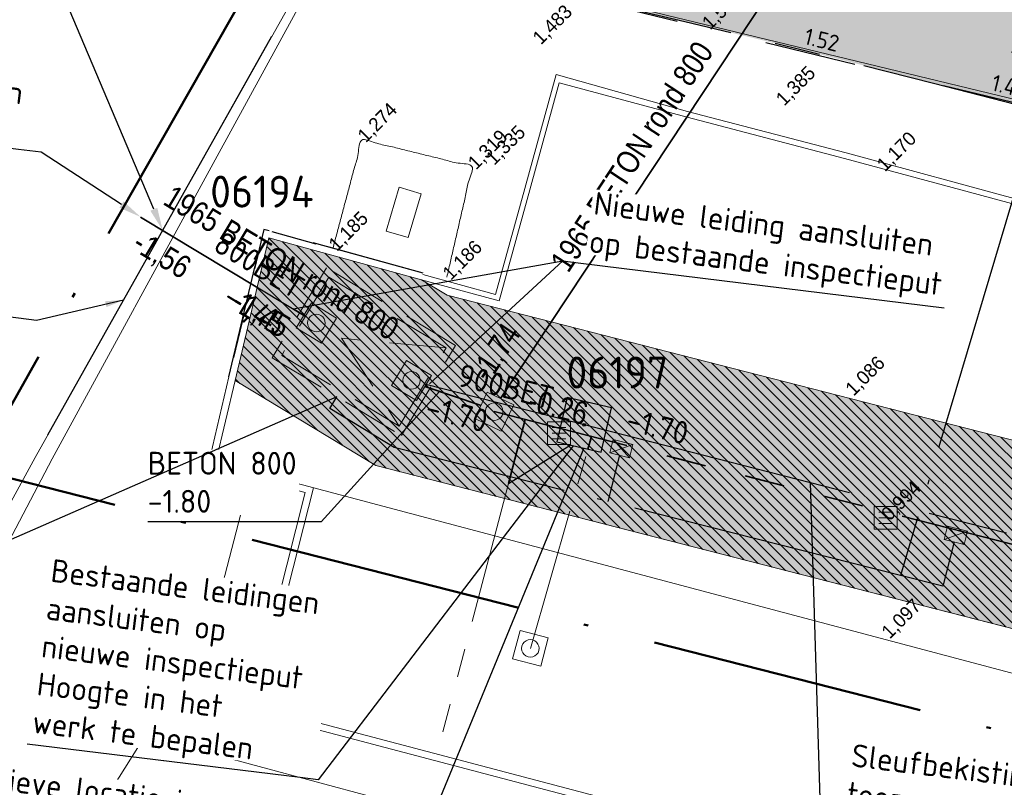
# Model space of a CAD drawing. Header units: millimetres. Extents: x 812 to 183790, y 13 to 580968.
# Tile 378 of 656: x 182753 to 182774, y 580743 to 580760. Entities that reach past the tile are written whole.
import ezdxf
from ezdxf import colors
from ezdxf.entities.mleader import LeaderData, LeaderLine
from ezdxf.math import Vec2, Vec3

# ---------------------------------------------------------------- set-up
doc = ezdxf.new("R2010")
doc.units = ezdxf.units.MM
doc.header["$LTSCALE"] = 5
for name, pattern in [('ACAD_ISO04W100', [30, 24, -3, 0, -3]), ('DASHDOT', [25.4, 12.7, -6.35, 0, -6.35]), ('DASHED', [0.75, 0.5, -0.25]), ('DIVIDE2', [0.625, 0.25, -0.125, 0, -0.125, 0, -0.125]), ('ORG-VW-030-270-STREEP-010', [3, 0.3, -2.7]), ('PHANTOM2', [1.25, 0.625, -0.125, 0.125, -0.125, 0.125, -0.125]), ('RI-GWA', [18.45, 6, -1.8, 1.75, -1.8, 1.75, -1.8, 1.75, -1.8]), ('VH-OPSLUITBAND_80X200', [14, 8, -2, 2, -2]), ('VH-TROTTOIRBAND_130-150', [15, 5, -2, 2, -2, 2, -2]), ('XX-PROJECTGRENS', [18, 12, -3, 0, -3])]:
    doc.linetypes.add(name, pattern=pattern)
for name, color, linetype, lineweight in [('046 GEMENGD STELSEL', 252, 'PHANTOM2', 0), ('289_V_KANT_OPEN_VERHARDING', 252, 'Continuous', 9), ('291_V_KANT_OPSLUITING', 252, 'Continuous', 9), ('cai-kast', 252, 'Continuous', 9), ('hoofdgebouw', 252, 'Continuous', 9), ('maaiveld', 6, 'Continuous', 0), ('N-BH-VH-KANTOPSLUITING_OPSLUITBAND_80X200-G', 150, 'VH-OPSLUITBAND_80X200', 30), ('N-Hoogte_Nieuw', 7, 'Continuous', 25), ('N-WE-IE-AANPIJLING-T25', 7, 'Continuous', 25), ('N-WE-KG-WERKGRENS-G', 7, 'XX-PROJECTGRENS', 50), ('N-WE-KW-KUNSTWERK-G', 5, 'Continuous', 25), ('N-WE-RI-GWA_RIOOLPUT-S', 7, 'Continuous', 25), ('N-WE-RI-GWA_TRANSPORTLEIDING_BETON-G', 7, 'RI-GWA', 25), ('N-WE-RI-HWA_KOLK-S', 150, 'Continuous', 9), ('N-WE-RI-VWA_PUTNUMMER-T50', 7, 'Continuous', 18), ('N-WE-VH-KANTOPSLUITING_TROTTOIRBAND_130 150-G', 210, 'VH-TROTTOIRBAND_130-150', 25), ('N-WE-VH-KANTVERHARDING-G', 7, 'Continuous', 0), ('N-WEG-ALG-BSS KEIFORMAAT elleboog-A', 251, 'Continuous', 18), ('N-WEG-ASF-GOOTTEGEL', 7, 'DASHDOT', 25), ('N-XX-AL-M', 7, 'Continuous', 0), ('RIOOLPUT', 252, 'Continuous', 9), ('V-000 BOB', 7, 'Continuous', 13), ('V-kolk', 150, 'Continuous', 9), ('V-RIOOLPUT', 7, 'Continuous', 13), ('V-WE-IE-AANPIJLING-T25', 7, 'Continuous', 25), ('V-WE-RI-GWA-G', 7, 'RI-GWA', 35), ('V-WE-RI-GWA_TRANSPORTLEIDING_BETON-VOLSCHUIMEN-G', 7, 'BATTING', 35), ('V-WE-VH-KANTOPSLUITING_OPSLUITBAND_80X200-G', 150, 'VH-OPSLUITBAND_80X200', 25), ('V-WE-VH-KANTOPSLUITING_TROTTOIRBAND_130 150-G', 210, 'VH-TROTTOIRBAND_130-150', 25), ('V-WE-VH-VERHARDING_BETONSTRAATSTEEN-KF GRIJS HERGEBRUIK-A', 150, 'Continuous', 18)]:
    doc.layers.add(name, color=color, linetype=linetype, lineweight=lineweight)
for name, color, linetype in [('B-ALG-HOOGTES', 252, 'Continuous'), ('N-RIO-PVC-125', 200, 'DIVIDE2'), ('N-RIO-PVC-160', 200, 'ACAD_ISO04W100'), ('N-WE-RI-GWA_BOB-S', 7, 'Continuous'), ('N-WE-RI-GWA_DIAMETER-S', 7, 'Continuous')]:
    doc.layers.add(name, color=color, linetype=linetype)
for name, color, linetype, lineweight, true_color in [('kunstwerk', 7, 'Continuous', 13, 0x00a800), ('N-WE-VW-MARKERING_LANGS_STREEP_030_270_010-G', 7, 'ORG-VW-030-270-STREEP-010', 0, 0xffffff), ('V-289_V_KANT_OPEN_VERHARDING', 7, 'Continuous', 9, 0xffffff)]:
    doc.layers.add(name, color=color, linetype=linetype, lineweight=lineweight, true_color=true_color)
for name, color, linetype, lineweight, transparency in [('N-WE-VH-VERHARDING_ASFALT_ROOD-A', 12, 'Continuous', 9, 0.7), ('N-WE-VH-VERHARDING_TEGEL-A', 253, 'Continuous', 5, 0.75), ('V-WE-VH-VERHARDING_TEGEL-A', 253, 'Continuous', 18, 0.5)]:
    doc.layers.add(name, color=color, linetype=linetype, lineweight=lineweight, transparency=transparency)
doc.styles.add('Arial Narrow', font='Arial Narrow.shx')
doc.styles.add('isocp', font='isocp.shx')
doc.styles.add('maatvoering', font='iso.shx', dxfattribs={"width": 0.95})
doc.styles.add('NLCS-ISO', font='txt')
doc.styles.add('NLCS-ISO-M200-T18', font='txt', dxfattribs={"height": 0.36})
doc.styles.add('NLCS-ISO-M200-T25', font='txt', dxfattribs={"height": 0.5})
doc.styles.add('NLCS-ISO-T25', font='txt', dxfattribs={"height": 2.5})
doc.styles.add('NLCS-T25_0', font='txt')
doc.linetypes.add('BATTING', pattern='A,0.00254,-2.54,[134,ltypeshp.shx,S=2.54,R=0,X=-2.54,Y=0],-5.08,[134,ltypeshp.shx,S=2.54,R=180,X=2.54,Y=0],-2.54', length=10.16254)
doc.linetypes.add('FENCELINE2', pattern='A,6.35,-2.54,[132,ltypeshp.shx,S=2.54,R=0,X=-2.54,Y=0],-2.54,25.4', length=36.83)
doc.dimstyles.new('JHSW 1-200', dxfattribs={"dimscale": 0.2, "dimtxt": 1.5, "dimasz": 2, "dimexe": 2, "dimexo": 0.69, "dimgap": 1, "dimtad": 1, "dimzin": 0, "dimdsep": 46, "dimtxsty": 'maatvoering', "dimcen": 0, "dimazin": 0, "dimtfac": 1, "dimtofl": 0, "dimtmove": 0, "dimatfit": 3, "dimfxl": 1, "dimtolj": 1, "dimtzin": 0, "dimarcsym": 0})
doc.dimstyles.new('NLCS-M200-T18-PIJL_X_L2_H1', dxfattribs={"dimscale": 0.2, "dimtxt": 0.36, "dimasz": 2, "dimexe": 2, "dimexo": 1, "dimgap": 0.7, "dimtad": 1, "dimzin": 0, "dimdsep": 46, "dimtxsty": 'NLCS-ISO-M200-T18', "dimcen": 0, "dimdle": 2, "dimclrd": 256, "dimclre": 256, "dimclrt": 256, "dimadec": 1, "dimazin": 0, "dimtfac": 1, "dimtofl": 0, "dimtmove": 1, "dimatfit": 0, "dimfxl": 2, "dimfxlon": 1, "dimtfillclr": 254, "dimtolj": 1, "dimtzin": 0, "dimlwd": 18, "dimlwe": 18, "dimarcsym": 0})

# ---------------------------------------------------------------- blocks, each defined once
blk = doc.blocks.new('S0101')
at = {"linetype": 'Continuous', "lineweight": -2, "flags": 128}
for points in [[(-0.0005, -0.0005), (-0.0005, 0.0005)], [(-0.0005, 0.0005), (0.0005, 0.0005)], [(0.0005, 0.0005), (0.0005, -0.0005)], [(-0.0003, 0.00025), (0.0003, 0.00025)], [(-0.0003, 0), (0.0003, 0)], [(-0.0003, -0.00025), (0.0003, -0.00025)], [(0.0005, -0.0005), (-0.0005, -0.0005)]]:
    blk.add_lwpolyline(points, dxfattribs=at)
blk = doc.blocks.new('*D6837')
at = {"layer": 'Defpoints', "color": 0, "transparency": 16777216}
for p in [(182775.835, 580760.463), (182768.01, 580747.665)]:
    blk.add_point(p, dxfattribs=at)
at = {"layer": 'N-XX-AL-M', "linetype": 'Continuous', "lineweight": 18, "transparency": 16777216}
blk.add_line((182774.614, 580758.466), (182775.626, 580760.122), dxfattribs=at)
at = {"layer": 'N-XX-AL-M', "transparency": 16777216}
blk.add_solid([(182775.569, 580760.156), (182775.683, 580760.087), (182775.835, 580760.463)], dxfattribs=at)
at = {"layer": 'N-XX-AL-M', "transparency": 16777216, "insert": (182774.743, 580759.29), "char_height": 0.36, "attachment_point": 5, "rotation": 58.5574, "style": 'NLCS-ISO-M200-T18'}
blk.add_mtext('\\A1;R15.00', dxfattribs=at)
blk = doc.blocks.new('0061')
at = {"color": 0, "linetype": 'Continuous', "lineweight": -2, "flags": 128}
for points in [[(-0.0005, -0.0005), (-0.0005, 0.0005)], [(-0.0005, 0.0005), (0.0005, 0.0005)], [(0.0005, 0.0005), (0.0005, -0.0005)], [(-0.0003, 0), (-0.00029, 0.00008)], [(-0.00029, -0.00008), (-0.0003, 0)], [(-0.00029, 0.00008), (-0.00026, 0.00015)], [(-0.00026, 0.00015), (-0.00021, 0.00021)], [(-0.00021, 0.00021), (-0.00015, 0.00026)], [(-0.00015, 0.00026), (-0.00008, 0.00029)], [(-0.00008, 0.00029), (0, 0.0003)], [(0, 0.0003), (0.00008, 0.00029)], [(0.00008, 0.00029), (0.00015, 0.00026)], [(0.00015, 0.00026), (0.00021, 0.00021)], [(0.00021, 0.00021), (0.00026, 0.00015)], [(0.00026, 0.00015), (0.00029, 0.00008)], [(0.00029, 0.00008), (0.0003, 0)], [(0.0003, 0), (0.00029, -0.00008)], [(-0.00026, -0.00015), (-0.00029, -0.00008)], [(-0.00021, -0.00021), (-0.00026, -0.00015)], [(-0.00015, -0.00026), (-0.00021, -0.00021)], [(-0.00008, -0.00029), (-0.00015, -0.00026)], [(0, -0.0003), (-0.00008, -0.00029)], [(0.00008, -0.00029), (0, -0.0003)], [(0.00015, -0.00026), (0.00008, -0.00029)], [(0.00021, -0.00021), (0.00015, -0.00026)], [(0.00026, -0.00015), (0.00021, -0.00021)], [(0.00029, -0.00008), (0.00026, -0.00015)], [(0.0005, -0.0005), (-0.0005, -0.0005)]]:
    blk.add_lwpolyline(points, dxfattribs=at)
blk = doc.blocks.new('*D7056')
at = {"layer": 'Defpoints', "color": 0, "transparency": 16777216}
for p in [(182787.838, 580760.032), (182771.071, 580741.489)]:
    blk.add_point(p, dxfattribs=at)
at = {"layer": 'N-XX-AL-M', "linetype": 'Continuous', "lineweight": 18, "transparency": 16777216}
blk.add_line((182786.22, 580758.243), (182787.57, 580759.735), dxfattribs=at)
at = {"layer": 'N-XX-AL-M', "transparency": 16777216}
blk.add_solid([(182787.52, 580759.78), (182787.619, 580759.691), (182787.838, 580760.032)], dxfattribs=at)
at = {"layer": 'N-XX-AL-M', "transparency": 16777216, "insert": (182786.524, 580759.055), "char_height": 0.36, "attachment_point": 5, "rotation": 47.879, "style": 'NLCS-ISO-M200-T18'}
blk.add_mtext('\\A1;R25.00', dxfattribs=at)
blk = doc.blocks.new('N-SRI-KOLK_STRAAT_450X300-SO')
h = blk.add_hatch(color=256)
h.dxf.hatch_style = 1
h.paths.add_polyline_path([(0, 0.75), (-1.125, 1.5), (-1.125, 0)])
h.paths.add_polyline_path([(1.125, 0), (1.125, 1.5), (0, 0.75)])
for p, q in [((-1.125, 0), (1.125, 1.5)), ((1.125, 0), (-1.125, 1.5))]:
    blk.add_line(p, q)
at = {"flags": 128}
blk.add_lwpolyline([(-1.125, 0), (1.125, 0), (1.125, 1.5), (-1.125, 1.5)], close=True, dxfattribs=at)
blk = doc.blocks.new('INSPECTIEPUT-VUIL')
at = {"color": 0}
blk.add_lwpolyline([(-0.45, -0.45), (0.45, -0.45), (0.45, 0.45), (-0.45, 0.45)], close=True, dxfattribs=at)
blk.add_circle((0, 0), 0.025, dxfattribs=at)

msp = doc.modelspace()

# ---------------------------------------------------------------- hatches: boundary and pattern name
at = {"layer": 'N-WE-VH-VERHARDING_ASFALT_ROOD-A'}
h = msp.add_hatch(color=256, dxfattribs=at)
h.dxf.hatch_style = 1
edge = h.paths.add_edge_path()
edge.add_arc((182884.55, 580679.813), 102.85, 166.69513, 169.54494)
edge.add_line((182783.407, 580698.476), (182786.21, 580697.959))
edge.add_arc((182884.55, 580679.813), 100, 166.69513, 169.54494, ccw=False)
edge.add_line((182787.234, 580702.826), (182792.656, 580725.753))
edge.add_arc((182765.361, 580731.998), 28, 347.1136, 357.4641)
edge.add_line((182793.333, 580730.759), (182790.333, 580730.813))
edge.add_arc((182765.187, 580731.267), 25.15, 346.6951, 358.9661, ccw=False)
edge.add_line((182789.662, 580725.479), (182784.46, 580703.482))
edge = h.paths.add_edge_path()
edge.add_line((182763.335, 580768.028), (182761.263, 580764.816))
edge.add_line((182761.263, 580764.816), (182771.479, 580762.413))
edge.add_arc((182768.01, 580747.665), 15.15, 27.1728, 76.7652, ccw=False)
edge.add_line((182781.488, 580754.584), (182787.561, 580742.753))
edge.add_arc((182765.187, 580731.267), 25.15, 25.2237, 27.1728, ccw=False)
edge.add_line((182787.939, 580741.985), (182787.803, 580741.921))
edge.add_arc((182765.187, 580731.267), 25, 23.0534, 25.2237, ccw=False)
edge.add_line((182788.191, 580741.057), (182792.076, 580740.383))
edge.add_arc((182793.03, 580740.682), 1, 62.3381, 197.4254, ccw=False)
edge.add_arc((182802.083, 580757.954), 18.5, 242.3381, 246.9656)
edge.add_line((182794.844, 580740.929), (182795.013, 580744.724))
edge.add_arc((182802.083, 580757.954), 15, 216.5446, 241.8791, ccw=False)
edge.add_line((182790.032, 580749.022), (182785.124, 580755.644))
edge.add_arc((182789.141, 580758.621), 5, 165.9914, 216.5446, ccw=False)
edge.add_line((182784.29, 580759.831), (182784.734, 580761.612))
edge.add_arc((182785.219, 580761.491), 0.5, 54.7261, 165.9914, ccw=False)
edge.add_arc((182771.071, 580741.489), 25, 54.7261, 64.7214)
edge.add_line((182781.746, 580764.095), (182781.348, 580762.499))
edge.add_arc((182780.378, 580762.741), 1, 230.636, 345.9914, ccw=False)
edge.add_arc((182767.33, 580746.742), 19.646, 50.812, 56.4948)
edge.add_arc((182768.01, 580747.665), 18.5, 56.6709, 75.2392)
edge.add_line((182772.724, 580765.555), (182763.335, 580768.028))
at = {"layer": 'N-WE-VH-VERHARDING_TEGEL-A'}
h = msp.add_hatch(color=256, dxfattribs=at)
h.dxf.hatch_style = 1
edge = h.paths.add_edge_path()
edge.add_line((182762.562, 580764.151), (182753.907, 580766.186))
edge.add_line((182753.907, 580766.186), (182753.288, 580765.179))
edge.add_line((182753.288, 580765.179), (182753.708, 580764.908))
edge.add_line((182753.708, 580764.908), (182753.473, 580764.565))
edge.add_line((182753.473, 580764.565), (182760.004, 580763.097))
edge.add_line((182760.004, 580763.097), (182759.229, 580761.894))
edge.add_line((182759.229, 580761.894), (182759.531, 580761.395))
edge.add_line((182759.531, 580761.395), (182764.243, 580760.207))
edge.add_line((182764.243, 580760.207), (182764.276, 580760.285))
edge.add_line((182764.276, 580760.285), (182775.122, 580757.659))
edge.add_line((182775.122, 580757.659), (182776.314, 580759.167))
edge.add_line((182776.314, 580759.167), (182776.078, 580759.352))
edge.add_line((182776.078, 580759.352), (182776.449, 580759.823))
edge.add_line((182776.449, 580759.823), (182777.392, 580759.081))
edge.add_line((182777.392, 580759.081), (182777.023, 580758.612))
edge.add_line((182777.023, 580758.612), (182776.785, 580758.795))
edge.add_line((182776.785, 580758.795), (182775.764, 580757.504))
edge.add_line((182775.764, 580757.504), (182776.663, 580757.286))
edge.add_arc((182768.087, 580747.516), 13, 27.1728, 48.7202, ccw=False)
edge.add_line((182779.652, 580753.453), (182785.045, 580742.948))
edge.add_line((182785.045, 580742.948), (182786.549, 580742.545))
edge.add_line((182786.549, 580742.545), (182786.627, 580742.835))
edge.add_line((182786.627, 580742.835), (182787.206, 580742.68))
edge.add_line((182787.206, 580742.68), (182781.177, 580754.424))
edge.add_arc((182768.01, 580747.665), 14.8, 27.1728, 76.7652)
edge.add_line((182771.398, 580762.072), (182762.562, 580764.151))
at = {"layer": 'N-WEG-ALG-BSS KEIFORMAAT elleboog-A'}
h = msp.add_hatch(dxfattribs=at)
h.set_pattern_fill('ANSI33', color=256, scale=0.05, angle=90)
h.paths.add_polyline_path([(182782.172, 580748.368), (182761.927, 580753.554), (182761.361, 580753.895), (182758.022, 580754.81), (182757.282, 580751.685), (182760.365, 580749.825), (182784.613, 580743.613)])
at = {"layer": 'V-WE-VH-VERHARDING_BETONSTRAATSTEEN-KF GRIJS HERGEBRUIK-A', "ltscale": 0.2}
h = msp.add_hatch(dxfattribs=at)
h.set_pattern_fill('ANSI31', color=256, scale=0.05, angle=90)
h.paths.add_polyline_path([(182761.927, 580753.554), (182761.361, 580753.895), (182758.022, 580754.81), (182757.282, 580751.685), (182760.365, 580749.825), (182784.619, 580743.612), (182783.758, 580745.177), (182782.144, 580748.375)])
at = {"layer": 'V-WE-VH-VERHARDING_TEGEL-A'}
h = msp.add_hatch(color=256, dxfattribs=at)
h.dxf.hatch_style = 1
h.paths.add_polyline_path([(182775.938, 580757.329), (182776.11, 580757.304), (182776.97, 580756.558), (182777.224, 580756.309), (182777.449, 580756.081), (182778.385, 580755.021), (182778.855, 580754.387), (182779.727, 580753.013), (182780.283, 580751.99), (182782.101, 580748.461), (182783.758, 580745.177), (182784.749, 580743.375), (182785.334, 580742.235), (182785.418, 580742.541), (182785.592, 580742.506), (182787.215, 580742.157), (182787.374, 580742.111), (182787.211, 580741.522), (182787.34, 580741.508), (182787.517, 580741.511), (182787.634, 580741.535), (182787.775, 580741.599), (182787.874, 580741.693), (182787.908, 580741.774), (182787.901, 580741.875), (182787.864, 580742.011), (182787.647, 580742.42), (182785.698, 580746.214), (182784.621, 580748.305), (182783.724, 580750.048), (182782.64, 580752.191), (182782.44, 580752.592), (182782.059, 580753.3), (182781.675, 580753.978), (182780.966, 580755.184), (182780.409, 580754.822), (182780.279, 580755.041), (182779.406, 580756.258), (182779.288, 580756.403), (182779.759, 580756.823), (182779.079, 580757.577), (182778.32, 580758.334), (182777.832, 580758.765), (182777.433, 580759.086), (182777.089, 580759.344), (182776.653, 580759.652), (182776.073, 580760.017), (182775.601, 580760.292), (182775.162, 580760.528), (182774.591, 580760.806), (182774.044, 580761.041), (182773.425, 580761.276), (182772.728, 580761.522), (182771.958, 580761.768), (182771.238, 580761.975), (182770.843, 580762.091), (182766.556, 580763.12), (182763.204, 580763.932), (182760.935, 580764.473), (182755.875, 580765.713), (182753.95, 580766.184), (182754.04, 580766.391), (182754.033, 580766.393), (182754.017, 580766.365), (182753.288, 580765.179), (182753.708, 580764.908), (182753.473, 580764.565), (182760.004, 580763.097), (182759.837, 580762.835), (182759.229, 580761.894), (182759.531, 580761.395), (182760.892, 580761.051), (182762.636, 580760.611), (182764.243, 580760.207), (182765.949, 580759.829), (182767.132, 580759.548), (182769.758, 580758.917), (182772.579, 580758.197)])
h.paths.add_polyline_path([(182768.062, 580760.504), (182767.212, 580760.723), (182767.328, 580761.23), (182768.196, 580761.013)], flags=16)

# ---------------------------------------------------------------- linework, layer by layer
at = {"layer": '046 GEMENGD STELSEL', "elevation": 1.068, "flags": 128}
msp.add_lwpolyline([(182763.75, 580745.822), (182765.009, 580750.184)], dxfattribs=at)
at = {"layer": '046 GEMENGD STELSEL', "flags": 128}
msp.add_lwpolyline([(182763.267, 580749.433), (182761.705, 580743.505)], dxfattribs=at)
at = {"layer": '289_V_KANT_OPEN_VERHARDING'}
for points in [[(182763.734, 580755.86), (182763.066, 580753.429)], [(182761.361, 580753.895), (182763.066, 580753.429)], [(182785.036, 580737.203), (182757.601, 580744.432), (182758.818, 580749.233), (182756.681, 580749.8), (182757.147, 580751.766)], [(182778.647, 580744.129), (182756.861, 580749.908), (182757.282, 580751.685)], [(182757.614, 580749.553), (182756.091, 580743.7)], [(182759, 580749.34), (182757.783, 580744.539), (182785.074, 580737.348)]]:
    msp.add_lwpolyline(points, dxfattribs=at)
msp.add_polyline3d([(182778.225, 580751.464, 0), (182778.933, 580754.165, 0), (182778.761, 580754.389, 0), (182774.583, 580755.481, 0), (182770.633, 580756.549, 0), (182767.184, 580757.457, 0), (182764.379, 580758.208, 0), (182763.734, 580755.86, 0)], dxfattribs=at)
msp.add_open_spline([(182761.921, 580753.953, 1.186), (182762.475, 580756.373, 1.319), (182760.06, 580756.965, 1.274), (182759.425, 580754.585, 1.185)], degree=1, dxfattribs=at)
at = {"layer": '291_V_KANT_OPSLUITING'}
for points in [[(182778.761, 580754.389, 0), (182778.674, 580754.522, 0), (182774.588, 580755.607, 0), (182770.664, 580756.672, 0), (182767.194, 580757.576, 0), (182764.312, 580758.386, 0), (182763.626, 580755.893, 0)], [(182763.626, 580755.893, 0), (182762.985, 580753.569, 0), (182761.392, 580754.008, 0)]]:
    msp.add_polyline3d(points, dxfattribs=at)
at = {"layer": 'cai-kast'}
msp.add_lwpolyline([(182760.593, 580754.959), (182760.877, 580755.918), (182761.356, 580755.776), (182761.072, 580754.817)], close=True, dxfattribs=at)
at = {"layer": 'hoofdgebouw', "color": 251, "lineweight": 0, "true_color": 0x696969, "flags": 128}
msp.add_lwpolyline([(182766.89, 580690.85), (182766.79, 580682.74), (182726.139, 580683.315), (182725.06, 580683.33), (182722.66, 580687.43), (182725.16, 580691.42), (182748.13, 580691.05), (182748.59, 580726), (182745.33, 580728.05), (182755.31, 580743.91), (182761.552, 580742.23)], dxfattribs=at)
at = {"layer": 'kunstwerk', "color": 251, "lineweight": 0, "true_color": 0x696969}
for points in [[(182759.063, 580760.964), (182752.9, 580750)], [(182759.063, 580760.964), (182752.9, 580750)], [(182756.891, 580756.602), (182759.244, 580760.921)], [(182753.277, 580749.97), (182756.891, 580756.602)]]:
    msp.add_lwpolyline(points, dxfattribs=at)
at = {"layer": 'kunstwerk', "color": 251, "lineweight": 0, "true_color": 0x696969, "flags": 128}
msp.add_lwpolyline([(182733.414, 580716.088), (182743.941, 580733.971), (182751.68, 580746.953), (182752.076, 580747.701), (182753.277, 580749.97)], dxfattribs=at)
at = {"layer": 'maaiveld', "color": 251, "lineweight": 0, "true_color": 0x696969, "flags": 128}
msp.add_lwpolyline([(182752.9, 580750), (182751.015, 580746.552), (182740.873, 580729.265), (182728.877, 580708.917), (182725.163, 580702.755), (182720.108, 580694.522), (182711.086, 580680.129), (182703.452, 580668.004)], dxfattribs=at)
msp.add_lwpolyline([(182752.9, 580750), (182751.015, 580746.552), (182740.873, 580729.265), (182728.877, 580708.917), (182725.163, 580702.755), (182720.108, 580694.522), (182711.086, 580680.129), (182703.452, 580668.004)], dxfattribs=at)
at = {"layer": 'N-BH-VH-KANTOPSLUITING_OPSLUITBAND_80X200-G', "ltscale": 0.2, "flags": 128}
msp.add_lwpolyline([(182785.619, 580741.654), (182779.581, 580753.417, 0.093912), (182776.625, 580757.213), (182764.256, 580760.208)], format="xyb", dxfattribs=at)
at = {"layer": 'N-RIO-PVC-125', "ltscale": 2, "elevation": 1.068}
msp.add_lwpolyline([(182763.267, 580749.433), (182764.62, 580750.274)], dxfattribs=at)
at = {"layer": 'N-RIO-PVC-125', "ltscale": 2}
for points in [[(182765.704, 580750.051), (182765.448, 580749.039)], [(182773.03, 580748.153), (182772.784, 580747.181), (182771.854, 580747.416)]]:
    msp.add_lwpolyline(points, dxfattribs=at)
at = {"layer": 'N-RIO-PVC-160', "ltscale": 0.05}
msp.add_lwpolyline([(182774.409, 580755.984), (182771.854, 580747.416), (182760.768, 580750.224), (182759.355, 580751.076), (182759.51, 580751.333)], dxfattribs=at)
at = {"layer": 'N-WE-KW-KUNSTWERK-G', "linetype": 'FENCELINE2', "ltscale": 0.02}
msp.add_lwpolyline([(182758.082, 580759.219), (182753.176, 580750.491)], dxfattribs=at)
at = {"layer": 'N-WE-RI-GWA_TRANSPORTLEIDING_BETON-G', "ltscale": 0.2, "flags": 128}
for points in [[(182755.526, 580755.079), (182758.819, 580753.093)], [(182764.929, 580750.721), (182799.692, 580741.815)]]:
    msp.add_lwpolyline(points, dxfattribs=at)
at = {"layer": 'N-WE-RI-GWA_TRANSPORTLEIDING_BETON-G', "ltscale": 0.18, "flags": 128}
msp.add_lwpolyline([(182761.462, 580751.609), (182764.929, 580750.721)], dxfattribs=at)
at = {"layer": 'N-WE-VH-KANTOPSLUITING_TROTTOIRBAND_130 150-G', "ltscale": 0.1, "flags": 128}
msp.add_lwpolyline([(182761.401, 580754.04), (182757.912, 580754.995), (182757.136, 580751.719)], dxfattribs=at)
at = {"layer": 'N-WE-VH-KANTVERHARDING-G', "flags": 128}
for points in [[(182785.619, 580741.654), (182787.222, 580741.225, 0.638318), (182787.803, 580741.921, 0.008505), (182787.428, 580742.684), (182781.355, 580754.516, 0.21983), (182771.444, 580762.267), (182754.017, 580766.366)], [(182779.652, 580753.453, 0.094296), (182776.663, 580757.286), (182764.276, 580760.285)]]:
    msp.add_lwpolyline(points, format="xyb", dxfattribs=at)
for points in [[(182761.361, 580753.895), (182758.022, 580754.81), (182757.282, 580751.685)], [(182761.361, 580753.895), (182761.927, 580753.554), (182782.172, 580748.368)], [(182757.282, 580751.685), (182760.365, 580749.825), (182784.613, 580743.613)]]:
    msp.add_lwpolyline(points, dxfattribs=at)
at = {"layer": 'N-WE-VW-MARKERING_LANGS_STREEP_030_270_010-G', "flags": 128}
msp.add_lwpolyline([(182456.796, 580793.947, -0.161588), (182468.363, 580797.146), (182588.336, 580794.825, -0.035125), (182630.51, 580791.038, -0.008271), (182678.125, 580782.554, 0.003368), (182716.22, 580774.978, 0.016413), (182729.073, 580772.947), (182731.464, 580772.638), (182742.566, 580771.213, -0.028333), (182742.622, 580771.202), (182754.976, 580768.165), (182772.051, 580763.921, -0.174057), (182781.467, 580757.639), (182788.626, 580747.98, 0.123554), (182794.929, 580742.808, 0.123554)], format="xyb", dxfattribs=at)
at = {"layer": 'N-WEG-ASF-GOOTTEGEL', "ltscale": 0.04, "flags": 128}
msp.add_lwpolyline([(182787.939, 580741.985, 0.008505), (182787.561, 580742.753), (182781.488, 580754.584, 0.21983), (182771.479, 580762.413), (182754.241, 580766.467)], format="xyb", dxfattribs=at)
at = {"layer": 'RIOOLPUT', "linetype": 'DASHED', "lineweight": 13, "ltscale": 0.5}
for points in [[(182760.923, 580750.481), (182762.111, 580752.451), (182759.285, 580754.155), (182758.097, 580752.186)], [(182760.872, 580750.687), (182761.905, 580752.4), (182759.336, 580753.949), (182758.303, 580752.237)]]:
    msp.add_lwpolyline(points, close=True, dxfattribs=at)
msp.add_lwpolyline([(182761.905, 580752.4), (182759.615, 580752.613), (182760.872, 580750.687)], dxfattribs=at)
at = {"layer": 'V-289_V_KANT_OPEN_VERHARDING', "flags": 128}
for points in [[(182757.282, 580751.685), (182758.022, 580754.81), (182761.361, 580753.895)], [(182761.361, 580753.895), (182761.927, 580753.554), (182782.144, 580748.375)], [(182757.282, 580751.685), (182760.365, 580749.825), (182784.619, 580743.612)]]:
    msp.add_lwpolyline(points, dxfattribs=at)
at = {"layer": 'V-WE-RI-GWA-G', "ltscale": 0.1, "flags": 128}
for points in [[(182755.213, 580755.268), (182758.819, 580753.093)], [(182762.668, 580751.143), (182761.435, 580751.553)], [(182762.958, 580751.006), (182779.91, 580746.663), (182784.679, 580738.609), (182784.08, 580736.301)], [(182763.636, 580750.832), (182763.267, 580749.433)]]:
    msp.add_lwpolyline(points, dxfattribs=at)
at = {"layer": 'V-WE-RI-GWA-G', "ltscale": 0.1, "elevation": 1.068, "flags": 128}
msp.add_lwpolyline([(182765.009, 580750.184), (182765.089, 580750.46)], dxfattribs=at)
at = {"layer": 'V-WE-RI-GWA_TRANSPORTLEIDING_BETON-VOLSCHUIMEN-G', "ltscale": 0.02, "flags": 128}
msp.add_lwpolyline([(182763.094, 580751.295), (182771.574, 580764.099), (182800.84, 580755.565)], dxfattribs=at)
at = {"layer": 'V-WE-VH-KANTOPSLUITING_OPSLUITBAND_80X200-G', "ltscale": 0.1, "flags": 128}
msp.add_lwpolyline([(182764.243, 580760.207), (182765.949, 580759.829), (182767.132, 580759.548), (182769.758, 580758.917), (182772.579, 580758.197), (182775.938, 580757.329), (182776.11, 580757.304), (182776.97, 580756.558), (182777.224, 580756.309), (182777.449, 580756.081), (182778.385, 580755.021), (182778.855, 580754.387), (182779.727, 580753.013), (182780.283, 580751.99), (182782.101, 580748.461)], dxfattribs=at)
at = {"layer": 'V-WE-VH-KANTOPSLUITING_TROTTOIRBAND_130 150-G', "ltscale": 0.1, "flags": 128}
msp.add_lwpolyline([(182757.147, 580751.766), (182757.912, 580754.995), (182759.341, 580754.604)], dxfattribs=at)
at = {"layer": 'V-WE-VH-KANTOPSLUITING_TROTTOIRBAND_130 150-G', "ltscale": 0.1}
msp.add_lwpolyline([(182761.401, 580754.04), (182759.341, 580754.604)], dxfattribs=at)

# ---------------------------------------------------------------- block references
at = {"layer": 'N-WE-RI-GWA_RIOOLPUT-S', "xscale": 1.111, "yscale": 1.111, "zscale": 1.111, "rotation": 256.8902741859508}
msp.add_blockref('INSPECTIEPUT-VUIL', (182764.928, 580750.716, 1.068), dxfattribs=at)
at = {"layer": 'N-WE-RI-HWA_KOLK-S', "xscale": 0.1999999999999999, "yscale": 0.1999999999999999, "zscale": 0.1999999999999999, "rotation": 165.6312421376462}
for p in [(182765.779, 580750.341), (182773.105, 580748.443)]:
    msp.add_blockref('N-SRI-KOLK_STRAAT_450X300-SO', p, dxfattribs=at)
at = {"layer": 'RIOOLPUT', "linetype": 'Continuous', "lineweight": 13}
for p, xscale, yscale, zscale, rotation in [((182759.062, 580752.947), 639.9999999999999, 639.9999999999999, 639.9999999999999, 238.9065672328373), ((182761.146, 580751.69), 639.9999999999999, 639.9999999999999, 639.9999999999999, 238.9065672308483), ((182763.75, 580745.822, 1.068), 639.9999999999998, 639.9999999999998, 639.9999999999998, 255.2396800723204)]:
    msp.add_blockref('0061', p, dxfattribs=dict(at, xscale=xscale, yscale=yscale, zscale=zscale, rotation=rotation))
at = {"layer": 'V-kolk', "linetype": 'Continuous', "lineweight": 13, "xscale": 500, "yscale": 500, "zscale": 500}
for p in [(182764.375, 580750.536, -0.259), (182771.53, 580748.681, 0.994)]:
    msp.add_blockref('S0101', p, dxfattribs=at)
at = {"layer": 'V-RIOOLPUT', "linetype": 'Continuous', "lineweight": 13, "xscale": 639.9999999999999, "yscale": 639.9999999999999, "zscale": 639.9999999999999, "rotation": 244.6996284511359}
msp.add_blockref('0061', (182762.958, 580751.006), dxfattribs=at)

# ---------------------------------------------------------------- texts
at = {"layer": 'B-ALG-HOOGTES', "char_height": 0.3, "attachment_point": 4, "rotation": 45, "line_spacing_factor": 0.8, "style": 'isocp'}
for s, insert in [('{\\Fdgn000|c0;\\C251;1,581}', (182767.603, 580759.434)), ('{\\Fdgn000|c0;\\C251;1,483}', (182763.894, 580759.11)), ('{\\Fdgn000|c0;\\C251;1,385}', (182769.222, 580757.769)), ('{\\Fdgn000|c0;\\C251;1,274}', (182760.06, 580756.965)), ('{\\Fdgn000|c0;\\C251;1,335}', (182762.87, 580756.47)), ('{\\Fdgn000|c0;\\C251;1,319}', (182762.475, 580756.373)), ('{\\Fdgn000|c0;\\C251;1,170}', (182771.431, 580756.332)), ('{\\Fdgn000|c0;\\C251;1,185}', (182759.425, 580754.585)), ('{\\Fdgn000|c0;\\C251;1,186}', (182761.921, 580753.953)), ('{\\Fdgn000|c0;\\C251;1,086}', (182770.743, 580751.419)), ('{\\Fdgn000|c0;\\C251;0,994}', (182771.53, 580748.681)), ('{\\Fdgn000|c0;\\C251;1,097}', (182771.535, 580746.1))]:
    msp.add_mtext(s, dxfattribs=dict(at, insert=insert))
at = {"layer": 'N-Hoogte_Nieuw', "char_height": 0.36, "attachment_point": 1, "style": 'NLCS-T25_0'}
for s, insert, rotation in [('1.52', (182769.807, 580759.41), 346.2752), ('1.40', (182773.91, 580758.395), 346.3895)]:
    msp.add_mtext_dynamic_manual_height_columns(s, width=0.40471, gutter_width=2.5, heights=[0], dxfattribs=dict(at, insert=insert, rotation=rotation))
at = {"layer": 'N-WE-RI-GWA_BOB-S', "ltscale": 0.2, "char_height": 0.5, "attachment_point": 5, "line_spacing_factor": 0.6, "style": 'NLCS-ISO-M200-T25'}
for s, insert, rotation in [('-1,45', (182757.69, 580753.179), 328.9066), ('-1.70', (182762.138, 580750.953), 345.6312), ('-1.70', (182766.534, 580750.684), 345.6312)]:
    msp.add_mtext(s, dxfattribs=dict(at, insert=insert, rotation=rotation))
at = {"layer": 'N-WE-RI-GWA_DIAMETER-S', "linetype": 'Continuous', "lineweight": 0, "style": 'NLCS-ISO-M200-T25'}
for s, rotation, p in [('800BET', 328.9066, (182756.768, 580754.554)), ('900BET', 345.6312, (182762.121, 580751.578))]:
    msp.add_text(s, height=0.5, rotation=rotation, dxfattribs=at).set_placement(p)
at = {"layer": 'N-WE-RI-VWA_PUTNUMMER-T50', "style": 'NLCS-ISO'}
for s, p in [('06194', (182756.735, 580755.474)), ('06197', (182764.538, 580751.512))]:
    msp.add_text(s, height=0.7, dxfattribs=at).set_placement(p)
at = {"layer": 'V-000 BOB', "char_height": 0.5, "attachment_point": 5, "line_spacing_factor": 0.6, "style": 'Arial Narrow'}
for s, insert, rotation in [('1965 BETON rond 800', (182765.973, 580756.592), 56.6504), ('1965 BETON rond 800', (182758.297, 580754.266), 328.9066), ('-1,56', (182755.661, 580754.407), 328.9066), ('-1,45', (182757.833, 580753.113), 328.9066), ('-1,74', (182763.029, 580752.287), 56.6504), ('-0.26', (182764.356, 580751.108), 345.6312)]:
    msp.add_mtext(s, dxfattribs=dict(at, insert=insert, rotation=rotation))

# ---------------------------------------------------------------- dimensions: what is measured, and where the dimension line sits
at = {"layer": 'N-XX-AL-M'}
for center, mpoint, picture, middle in [((182768.01, 580747.665), (182775.835, 580760.463), '*D6837', (182775.016, 580759.123)), ((182771.071, 580741.489), (182787.838, 580760.032), '*D7056', (182786.761, 580758.841))]:
    dim = msp.add_radius_dim(center=center, mpoint=mpoint, dimstyle='NLCS-M200-T18-PIJL_X_L2_H1', dxfattribs=at)
    dim.commit()
    dim.dimension.update_dxf_attribs({"geometry": picture, "text_midpoint": middle, "dimtype": 164})

# ---------------------------------------------------------------- leaders
at = {"layer": 'N-WE-IE-AANPIJLING-T25', "annotation_type": 0, "has_hookline": 1, "horizontal_direction": (0.992546, -0.121869, 0)}
for points, hookline_direction, text_width in [([(182754.839, 580753.45), (182752.933, 580753.005), (182752.536, 580753.053)], 1, 10.2), ([(182761.539, 580751.613), (182764.458, 580754.305), (182764.855, 580754.256)], 0, 7.95), ([(182769.88, 580749.452), (182770.102, 580742.218), (182770.499, 580742.169)], 0, 4.2)]:
    msp.add_leader(points, dimstyle='JHSW 1-200', override={"dimgap": 0.35, "dimtfill": 1}, dxfattribs=dict(at, hookline_direction=hookline_direction, text_width=text_width))
at = {"layer": 'N-WE-IE-AANPIJLING-T25'}
msp.add_leader([(182758.552, 580753.254), (182764.458, 580754.305)], dimstyle='JHSW 1-200', override={"dimgap": 0.35, "dimtfill": 1}, dxfattribs=at)
at = {"layer": 'V-WE-IE-AANPIJLING-T25', "annotation_type": 0, "has_hookline": 1, "hookline_direction": 1, "text_width": 3.2}
msp.add_leader([(182761.757, 580751.446), (182759.168, 580748.592), (182758.768, 580748.592)], dimstyle='JHSW 1-200', dxfattribs=at)

# ---------------------------------------------------------------- next in the draw order: texts
at = {"layer": 'V-WE-IE-AANPIJLING-T25', "insert": (182755.368, 580750.126), "char_height": 0.5, "attachment_point": 1, "style": 'NLCS-ISO-T25', "bg_fill": 3, "box_fill_scale": 1.1, "bg_fill_color": 256, "bg_fill_transparency": 0}
msp.add_mtext('BETON 800\\P-1.80', dxfattribs=at)

# ---------------------------------------------------------------- next in the draw order: linework, layer by layer
at = {"layer": 'N-WE-KG-WERKGRENS-G', "ltscale": 0.1, "flags": 128}
msp.add_lwpolyline([(182546.336, 580828.49), (182543.834, 580828.695), (182540.496, 580828.935), (182537.361, 580829.099), (182534.235, 580829.261), (182531.11, 580829.424), (182527.984, 580829.586), (182520.966, 580829.952), (182508.349, 580830.295), (182506.893, 580830.335), (182505.437, 580830.374), (182503.982, 580830.414), (182501.059, 580830.497), (182495.943, 580830.645), (182490.826, 580830.792), (182485.709, 580830.94), (182480.587, 580831.088), (182476.586, 580831.161), (182472.87, 580831.216), (182469.156, 580831.271), (182465.445, 580831.325), (182462.444, 580831.382), (182462.028, 580831.443), (182461.549, 580831.513), (182461.07, 580831.583), (182460.638, 580831.646), (182460.098, 580831.777), (182459.429, 580831.969), (182458.74, 580832.167), (182458.051, 580832.365), (182457.497, 580832.525), (182456.648, 580833.054), (182455.376, 580833.757), (182453.125, 580829.633), (182453.125, 580797.306), (182458.722, 580789.234), (182459.972, 580789.953), (182460.175, 580790.117), (182460.438, 580790.255), (182460.788, 580790.439), (182461.138, 580790.623), (182461.488, 580790.807), (182461.838, 580790.991), (182462.113, 580791.136), (182462.442, 580791.243), (182462.865, 580791.368), (182463.301, 580791.497), (182463.737, 580791.626), (182464.174, 580791.755), (182464.549, 580791.866), (182464.892, 580791.922), (182465.297, 580791.96), (182465.737, 580792.001), (182466.177, 580792.042), (182466.616, 580792.083), (182467.008, 580792.119), (182468.83, 580792.113), (182472.352, 580792.051), (182475.881, 580791.989), (182479.41, 580791.927), (182482.939, 580791.865), (182486.467, 580791.803), (182490.095, 580791.737), (182493.982, 580791.663), (182497.87, 580791.589), (182501.757, 580791.514), (182505.644, 580791.44), (182509.532, 580791.366), (182513.42, 580791.292), (182517.301, 580791.225), (182521.181, 580791.158), (182525.061, 580791.091), (182528.941, 580791.023), (182532.822, 580790.956), (182536.7, 580790.889), (182539.498, 580790.831), (182542.183, 580790.773), (182544.867, 580790.716), (182547.551, 580790.659), (182550.236, 580790.601), (182552.921, 580790.544), (182555.677, 580790.492), (182558.457, 580790.443), (182561.238, 580790.393), (182564.018, 580790.344), (182566.799, 580790.294), (182569.579, 580790.245), (182572.174, 580790.195), (182574.606, 580790.146), (182577.038, 580790.096), (182579.471, 580790.046), (182581.903, 580789.997), (182584.332, 580789.947), (182586.791, 580789.88), (182589.325, 580789.778), (182591.865, 580789.676), (182594.405, 580789.574), (182596.945, 580789.472), (182599.48, 580789.37), (182601.863, 580789.25), (182603.627, 580789.02), (182605.43, 580788.785), (182607.232, 580788.55), (182609.035, 580788.315), (182610.838, 580788.08), (182612.642, 580787.845), (182613.733, 580787.705), (182614.796, 580787.57), (182615.86, 580787.434), (182616.923, 580787.298), (182617.987, 580787.162), (182619.044, 580787.027), (182620.089, 580786.88), (182621.137, 580786.729), (182622.187, 580786.577), (182623.237, 580786.426), (182624.286, 580786.274), (182625.33, 580786.123), (182627.02, 580785.857), (182629.167, 580785.509), (182631.317, 580785.16), (182633.466, 580784.811), (182635.615, 580784.463), (182637.751, 580784.116), (182640.005, 580783.69), (182642.136, 580783.309), (182647.063, 580782.441), (182651.989, 580781.59), (182656.908, 580780.712), (182661.827, 580779.826), (182666.715, 580778.938), (182670.727, 580778.158), (182672.845, 580777.744), (182675.137, 580777.288), (182677.886, 580776.734), (182723.447, 580767.098), (182727.413, 580765.1), (182728.519, 580767.289), (182733.487, 580765.84), (182735.384, 580765.719), (182736.729, 580765.857), (182737.978, 580765.985), (182741.155, 580766.31), (182758.388, 580762.435), (182758.05, 580761.911), (182758.278, 580761.534), (182751.58, 580749.746), (182784.207, 580741.429), (182784.089, 580737.535), (182784.082, 580737.508), (182783.525, 580735.431), (182787.026, 580734.45, -0.068784), (182787.071, 580728.407), (182786.443, 580726.214), (182784.821, 580720.867), (182783.929, 580717.562), (182783.363, 580715.484), (182780.733, 580704.363, 0.010064), (182779.829, 580700.165, 0.037897), (182778.952, 580692.648), (182778.809, 580689.115), (182778.665, 580677.457), (182774.549, 580677.503), (182774.389, 580664.466), (182777.773, 580664.43), (182777.599, 580658.313), (182797.526, 580658.033), (182797.563, 580667.259), (182800.379, 580667.262), (182800.4, 580675.359), (182797.571, 580675.367), (182797.559, 580678.038), (182798.514, 580682.523), (182808.266, 580723.761), (182808.389, 580729.609), (182811.171, 580735.789, -0.119924), (182813.206, 580738.4), (182817.175, 580741.353, -0.202334), (182823.609, 580742.864), (182838.986, 580740.244), (182838.962, 580736.85), (182841.397, 580736.857), (182841.301, 580734.786), (182846.172, 580734.492), (182846.038, 580732.066), (182851.325, 580731.773, 0.025), (182928.059, 580722.773), (182928.29, 580726.165, 0.013787), (182970.696, 580724.503), (183059.989, 580723.466), (183059.98, 580721.304), (183068.099, 580721.211), (183068.198, 580723.37), (183221.075, 580721.595), (183221.089, 580715.231), (183240.271, 580715.307), (183240.308, 580720.375), (183240.586, 580720.375), (183242.451, 580720.399), (183244.452, 580720.405), (183245.845, 580720.388), (183247.228, 580720.37), (183249.612, 580720.331), (183252.184, 580720.29), (183254.168, 580720.259), (183256.027, 580720.236), (183258.312, 580720.219), (183261.87, 580720.178), (183265.492, 580720.141), (183268.101, 580720.111), (183269.883, 580720.087), (183272.172, 580720.051), (183273.974, 580720.009), (183275.503, 580719.973), (183276.437, 580719.948), (183277.463, 580719.925), (183279.834, 580719.892), (183285.402, 580719.823), (183293.91, 580719.725), (183296.661, 580719.683), (183300.69, 580719.621), (183301.984, 580719.603), (183303.164, 580719.587), (183304.851, 580719.566), (183306.69, 580719.544), (183308.584, 580719.536), (183310.373, 580719.53), (183312.769, 580719.545), (183314.888, 580719.567), (183317.364, 580719.607), (183319.335, 580719.685), (183320.245, 580719.737), (183321.368, 580719.805), (183322.646, 580719.912), (183324.021, 580720.028), (183325.588, 580720.168), (183326.704, 580720.277), (183327.874, 580720.391), (183329.951, 580720.605), (183332.385, 580720.869), (183334.55, 580721.125), (183336.105, 580721.32), (183337.619, 580721.525), (183339.458, 580721.804), (183340.912, 580722.047), (183342.153, 580722.266), (183343.837, 580722.566), (183345.379, 580722.84), (183346.245, 580723.007), (183346.986, 580723.15), (183348.608, 580723.483), (183350.185, 580723.808), (183350.633, 580723.907), (183351.427, 580724.081), (183352.559, 580724.346), (183354.067, 580724.717), (183356.056, 580725.218), (183357.699, 580725.632), (183359.66, 580726.13), (183361.077, 580726.503), (183362.538, 580726.906), (183364.106, 580727.349), (183365.438, 580727.733), (183366.089, 580727.924), (183366.712, 580728.106), (183367.571, 580728.361), (183368.551, 580728.669), (183369.747, 580729.058), (183370.891, 580729.445), (183371.999, 580729.833), (183373.182, 580730.258), (183374.056, 580730.581), (183375.171, 580730.99), (183376.702, 580731.556), (183378.098, 580732.085), (183379.373, 580732.581), (183380.67, 580733.088), (183382.585, 580733.847), (183384.037, 580734.434), (183385.26, 580734.948), (183386.487, 580735.487), (183387.903, 580736.125), (183390.361, 580737.249), (183392.26, 580738.125), (183394.218, 580739.064), (183395.629, 580739.766), (183397.07, 580740.5), (183398.229, 580741.094), (183399.503, 580741.755), (183400.587, 580742.32), (183401.556, 580742.834), (183402.549, 580743.372), (183403.773, 580744.04), (183405.029, 580744.738), (183406.275, 580745.451), (183407.42, 580746.136), (183408.656, 580746.899), (183410.209, 580747.859), (183411.738, 580748.815), (183413.023, 580749.629), (183414.191, 580750.389), (183414.738, 580750.756), (183415.169, 580751.049), (183415.627, 580751.354), (183416.193, 580751.735), (183416.846, 580752.173), (183417.444, 580752.581), (183417.967, 580752.955), (183418.49, 580753.327), (183418.974, 580753.674), (183419.454, 580754.017), (183419.841, 580754.291), (183420.271, 580754.601), (183422.938, 580756.502), (183423.527, 580756.928), (183426.78, 580759.254), (183430.046, 580761.623), (183433.309, 580763.99), (183436.571, 580766.358), (183439.827, 580768.719), (183442.631, 580770.675), (183445.114, 580772.339), (183447.604, 580774.008), (183450.095, 580775.677), (183452.586, 580777.346), (183455.064, 580779.007), (183457.292, 580780.405), (183459.474, 580781.748), (183461.66, 580783.093), (183463.846, 580784.439), (183466.032, 580785.784), (183467.805, 580786.873), (183467.823, 580786.862), (183467.846, 580786.848), (183467.888, 580786.793), (183467.949, 580786.712), (183467.972, 580786.682), (183468.483, 580785.15), (183475.397, 580787.254), (183481.865, 580790.306), (183487.293, 580792.838), (183508.493, 580803.25), (183507.921, 580805.158), (183513.357, 580806.779), (183512.735, 580808.867), (183507.298, 580807.239), (183506.689, 580809.274, -0.227767), (183507.357, 580816.35, -0.128202), (183510.31, 580819.239), (183512.547, 580813.954), (183514.567, 580814.866), (183512.307, 580820.13), (183514.865, 580821.215), (183512.895, 580825.894, -0.035885), (183522.382, 580830.575), (183523.31, 580830.947), (183522.088, 580834.023), (183512.559, 580830.298), (183502.145, 580862.254), (183499.305, 580861.04), (183497.133, 580866.396), (183495.072, 580865.551), (183497.306, 580860.182)], format="xyb", dxfattribs=at)

# ---------------------------------------------------------------- next in the draw order: leaders
at = {"layer": 'N-WE-IE-AANPIJLING-T25', "annotation_type": 0, "has_hookline": 1, "hookline_direction": 1, "horizontal_direction": (0.992546, -0.121869, 0)}
for points, text_width in [([(182759.51, 580751.333), (182751.491, 580747.822), (182751.094, 580747.871)], 10.25), ([(182764.922, 580750.204), (182760.607, 580739.726), (182760.21, 580739.775)], 10.15), ([(182764.69, 580750.258), (182759.102, 580742.943), (182758.705, 580742.992)], 5.95)]:
    msp.add_leader(points, dimstyle='JHSW 1-200', override={"dimgap": 0.35, "dimtfill": 1}, dxfattribs=dict(at, text_width=text_width))

# ---------------------------------------------------------------- next in the draw order: texts
at = {"layer": 'N-WE-IE-AANPIJLING-T25', "char_height": 0.5, "attachment_point": 1, "rotation": 353, "style": 'NLCS-ISO-T25', "bg_fill": 3, "box_fill_scale": 1.1, "bg_fill_color": 256, "bg_fill_transparency": 0}
for s, insert in [('{\\C7;Vervangen ca. 10m damwand\\PExacte locatie op aanwijs directie}', (182742.594, 580755.879)), ('{\\C7;Nieuwe leiding aansluiten \\Pop bestaande inspectieput}', (182765.176, 580755.822)), ('{\\C7;Bestaande leidingen \\Paansluiten op \\Pnieuwe inspectieput\\PHoogte in het \\Pwerk te bepalen}', (182753.286, 580747.781)), ('{\\C7;Sleufbekisting \\Ptoepassen!}', (182770.82, 580743.735))]:
    msp.add_mtext(s, dxfattribs=dict(at, insert=insert))

# ---------------------------------------------------------------- next in the draw order: texts
at = {"layer": 'N-WE-IE-AANPIJLING-T25', "insert": (182750.419, 580743.422), "char_height": 0.5, "attachment_point": 1, "rotation": 353, "style": 'NLCS-ISO-T25', "bg_fill": 3, "box_fill_scale": 1.1, "bg_fill_color": 256, "bg_fill_transparency": 0}
msp.add_mtext('{\\C7;Definitieve locatie inspectieput \\Pin het werk bepalen na opzoeken \\Pbestaande gasleiding}', dxfattribs=at)

# ---------------------------------------------------------------- next in the draw order: leaders
at = {"layer": 'N-WE-IE-AANPIJLING-T25'}
ml = msp.add_multileader_mtext('Standard', dxfattribs=at)
ml.set_content('Maken doorvoer in houten damwand', color=256, style='NLCS-ISO-M200-T25')
ml.set_leader_properties(color=256, linetype='ByLayer', lineweight=-1)
ml.build(insert=Vec2(0, 0))
ml.multileader.update_dxf_attribs({"text_left_attachment_type": 5, "text_right_attachment_type": 5, "dogleg_length": 0.5, "arrow_head_size": 0.5})
ctx = ml.context
ctx.base_point, ctx.char_height, ctx.arrow_head_size, ctx.landing_gap_size, ctx.plane_origin, ctx.plane_x_axis, ctx.plane_y_axis = Vec3(182747.202, 580760.788), 0.5, 0.5, 0.18, Vec3(-117518.139, 53260.899), Vec3(0.992546, -0.121869), Vec3(0.121869, 0.992546)
ctx.left_attachment, ctx.right_attachment = 5, 5
notes = []
notes.append((ctx, [(0, (1, 1, 0), (182753.564, 580760.007), (-0.992546, 0.121869), 0.5, [(0, [(182755.697, 580754.976)], 0, [])])]))
ctx.mtext.insert, ctx.mtext.text_direction, ctx.mtext.rotation, ctx.mtext.width, ctx.mtext.defined_height, ctx.mtext.flow_direction = Vec3(182747.556, 580762.189), Vec3(0.992546, -0.121869), 6.161012, 6.08115, 1.519, 5
ml = msp.add_multileader_mtext('Standard', dxfattribs=at)
ml.set_content('Exacte locatie en bob-maat bepalen tijdens uitvoering in overleg met de directie', color=256, style='NLCS-ISO-M200-T25')
ml.set_leader_properties(color=256, linetype='ByLayer', lineweight=-1)
ml.build(insert=Vec2(0, 0))
ml.multileader.update_dxf_attribs({"text_left_attachment_type": 5, "text_right_attachment_type": 5, "dogleg_length": 0.5, "arrow_head_size": 0.5})
ctx = ml.context
ctx.base_point, ctx.char_height, ctx.arrow_head_size, ctx.landing_gap_size, ctx.plane_origin, ctx.plane_x_axis, ctx.plane_y_axis = Vec3(182743.892, 580757.81), 0.5, 0.5, 0.18, Vec3(-117518.348, 53254.331), Vec3(0.992546, -0.121869), Vec3(0.121869, 0.992546)
ctx.left_attachment, ctx.right_attachment = 5, 5
notes.append((ctx, [(0, (1, 1, 0), (182753.033, 580756.687), (-0.992546, 0.121869), 0.5, [(0, [(182755.213, 580755.268)], 0, [])])]))
ctx.mtext.insert, ctx.mtext.text_direction, ctx.mtext.rotation, ctx.mtext.width, ctx.mtext.defined_height, ctx.mtext.flow_direction = Vec3(182744.353, 580760.087), Vec3(0.992546, -0.121869), 6.161012, 8.45382, 1.586, 5
for ctx, leaders in notes:
    for number, flags, end, landing, length, lines in leaders:
        leader = LeaderData()
        leader.index, (leader.has_last_leader_line, leader.has_dogleg_vector, leader.attachment_direction) = number, flags
        leader.last_leader_point, leader.dogleg_vector, leader.dogleg_length = Vec3(end), Vec3(landing), length
        for number, points, colour, breaks in lines:
            line = LeaderLine()
            line.index, line.vertices, line.color, line.breaks = number, Vec3.list(points), colors.encode_raw_color(colour), breaks
            leader.lines.append(line)
        ctx.leaders.append(leader)

doc.saveas('drawing.dxf')
